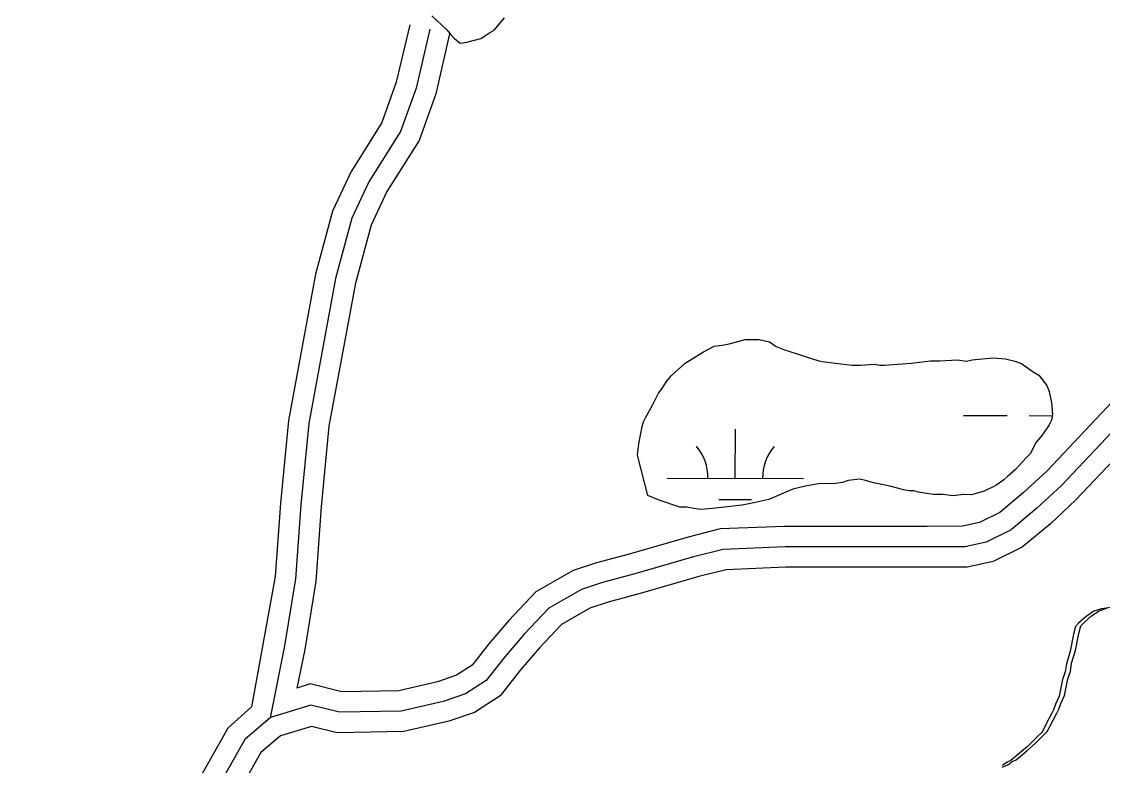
# Model space of a CAD drawing. Extents: x 3219052 to 3256913, y 800770 to 826146.
# Drawn here: x 3251550 to 3252341, y 813620 to 814165 of the extents above; entities that cross this region are included whole.
import ezdxf

# ---------------------------------------------------------------- set-up
doc = ezdxf.new("R2010")
doc.units = 0
for name, color, linetype in [('V-ROAD-CNTR', 7, 'Continuous'), ('V-SITE-VEGE', 7, 'Continuous'), ('V-TOPO-SHOR', 7, 'Continuous'), ('V-WETL-SWMP', 7, 'Continuous')]:
    doc.layers.add(name, color=color, linetype=linetype)

msp = doc.modelspace()

# ---------------------------------------------------------------- linework, layer by layer
at = {"layer": 'V-ROAD-CNTR'}
for points in [[(3251834.1, 814162.7), (3251824.28, 814120.46), (3251813.78, 814091.03), (3251790.86, 814054.73), (3251777.58, 814025.93), (3251765.12, 813979.97), (3251745.2, 813872.64), (3251739.33, 813811.97), (3251735.45, 813758.26), (3251718.08, 813662.67)], [(3251848.71, 814159.3), (3251838.69, 814116.23), (3251827.35, 814084.43), (3251804.07, 814047.56), (3251791.73, 814020.8), (3251779.75, 813976.63), (3251760.07, 813870.54), (3251754.28, 813810.71), (3251750.36, 813756.51), (3251742.38, 813707.45), (3251731.81, 813654.81), (3251727.6, 813651.06)], [(3251863.32, 814155.9), (3251853.11, 814111.99), (3251840.92, 814077.83), (3251817.28, 814040.38), (3251805.88, 814015.66), (3251794.39, 813973.29), (3251774.94, 813868.45), (3251769.23, 813809.45), (3251765.28, 813754.76), (3251757.14, 813704.76), (3251751.47, 813676.52)], [(3252348.67, 813886.22), (3252300.98, 813835.74), (3252283.54, 813819.54), (3252266.32, 813805.16), (3252251.43, 813797.82), (3252239.05, 813795.13), (3252213.03, 813795.03), (3252108.71, 813795.03), (3252061.48, 813793.12), (3252037.99, 813787.22), (3251994.93, 813774.66), (3251970.92, 813768.28), (3251953.82, 813762.62), (3251926.5, 813747.01), (3251906.79, 813726.08), (3251892.06, 813708.9), (3251879.75, 813693.34), (3251868.27, 813685.86), (3251854.42, 813681.1), (3251826.1, 813674.54), (3251784.42, 813673.84), (3251761.22, 813679.51), (3251751.47, 813676.52)], [(3252360.56, 813876.97), (3252311.55, 813825.08), (3252293.46, 813808.28), (3252274.56, 813792.5), (3252256.41, 813783.55), (3252240.68, 813780.13), (3252213.05, 813780.03), (3252109.02, 813780.03), (3252063.64, 813778.19), (3252041.91, 813772.74), (3251998.95, 813760.21), (3251975.2, 813753.9), (3251959.96, 813748.86), (3251935.89, 813735.09), (3251917.95, 813716.05), (3251903.64, 813699.36), (3251890, 813682.1), (3251874.9, 813672.28), (3251858.56, 813666.66), (3251827.93, 813659.57), (3251782.74, 813658.81), (3251761.67, 813663.96), (3251732.14, 813654.91), (3251713.3, 813638.91), (3251658.84, 813542.26)], [(3252372.45, 813867.71), (3252322.12, 813814.42), (3252303.38, 813797.01), (3252282.8, 813779.84), (3252261.4, 813769.28), (3252242.32, 813765.14), (3252213.08, 813765.03), (3252109.32, 813765.03), (3252065.79, 813763.27), (3252045.84, 813758.26), (3252002.98, 813745.76), (3251979.49, 813739.52), (3251966.1, 813735.09), (3251945.27, 813723.18), (3251929.11, 813706.02), (3251915.22, 813689.82), (3251900.24, 813670.87), (3251881.53, 813658.7), (3251862.7, 813652.22), (3251829.77, 813644.6), (3251781.06, 813643.78), (3251762.12, 813648.41), (3251739.49, 813641.48), (3251725.06, 813629.21), (3251672.11, 813535.25)], [(3251718.08, 813662.67), (3251700.77, 813647.21)], [(3251700.77, 813647.22), (3251645.57, 813549.26), (3251605.46, 813468.01), (3251556.47, 813401.95), (3251535.02, 813382.78), (3251514.95, 813371.66), (3251494.57, 813361.34), (3251478.39, 813356.52), (3251464.87, 813354.8), (3251433.91, 813357.72), (3251131.5, 813376.48), (3251053.14, 813379.11), (3251008.4, 813376.16), (3250984.28, 813373.94), (3250959.77, 813370.15), (3250938.35, 813363.77), (3250907.76, 813353.89), (3250869.93, 813338.31)]]:
    msp.add_lwpolyline(points, dxfattribs=at)
at = {"layer": 'V-SITE-VEGE'}
for p, q in [((3251850.37, 814169.23), (3251861.37, 814158.83)), ((3251895.87, 814158.68), (3251903.5, 814167.62)), ((3251861.37, 814158.83), (3251864.8, 814154.68)), ((3251864.8, 814154.68), (3251866.86, 814152.6)), ((3251886.18, 814152.51), (3251892.41, 814156.62)), ((3251892.41, 814156.62), (3251895.87, 814158.68)), ((3251866.86, 814152.6), (3251870.98, 814149.13)), ((3251870.98, 814149.13), (3251875.82, 814149.8)), ((3251875.82, 814149.8), (3251886.18, 814152.51)), ((3252340.78, 813734.6), (3252335.2, 813732.77)), ((3252350.99, 813735.95), (3252340.78, 813734.6)), ((3252329.62, 813729.08), (3252324.03, 813724)), ((3252335.2, 813732.77), (3252329.62, 813729.08)), ((3252321.7, 813721.69), (3252320.28, 813716.13)), ((3252324.03, 813724), (3252321.7, 813721.69)), ((3252320.28, 813716.13), (3252317.91, 813703.62)), ((3252317.91, 813703.62), (3252315.08, 813694.35)), ((3252315.08, 813694.35), (3252314.13, 813688.32)), ((3252314.13, 813688.32), (3252312.25, 813682.76)), ((3252312.25, 813682.76), (3252309.88, 813670.71)), ((3252309.88, 813670.71), (3252307.06, 813664.69)), ((3252307.06, 813664.69), (3252305.66, 813660.52)), ((3252304.25, 813657.74), (3252301.44, 813652.65)), ((3252305.66, 813660.52), (3252304.25, 813657.74)), ((3252301.44, 813652.65), (3252297.23, 813644.32)), ((3252293.97, 813641.08), (3252288.84, 813636)), ((3252297.23, 813644.32), (3252293.97, 813641.08)), ((3252286.51, 813633.69), (3252282.32, 813630)), ((3252288.84, 813636), (3252286.51, 813633.69)), ((3252274.4, 813623.54), (3252271.62, 813622.16)), ((3252282.32, 813630), (3252274.4, 813623.54)), ((3252271.62, 813622.16), (3252268.36, 813619.86))]:
    msp.add_line(p, q, dxfattribs=at)
at = {"layer": 'V-TOPO-SHOR'}
msp.add_lwpolyline([(3252268.04, 813618.45), (3252272.22, 813620.29), (3252275.48, 813622.59), (3252278.27, 813623.97), (3252286.19, 813630.43), (3252290.38, 813634.12), (3252292.71, 813636.44), (3252297.84, 813641.52), (3252301.1, 813644.75), (3252305.31, 813653.08), (3252308.12, 813658.18), (3252309.52, 813660.95), (3252310.93, 813665.12), (3252313.74, 813671.14), (3252316.11, 813683.19), (3252317.99, 813688.75), (3252318.95, 813694.78), (3252321.77, 813704.05), (3252324.15, 813716.56), (3252325.56, 813722.13), (3252327.89, 813724.44), (3252333.48, 813729.52), (3252339.07, 813733.2), (3252344.65, 813735.03)], dxfattribs=at)
at = {"layer": 'V-WETL-SWMP'}
for p, q in [((3252239.71, 813876.3), (3252271.71, 813876.23)), ((3252287.71, 813876.2), (3252304.77, 813876.16)), ((3252072.55, 813830.22), (3252072.62, 813866.22)), ((3252022.55, 813830.32), (3252122.55, 813830.11)), ((3252060.51, 813814.81), (3252084.51, 813814.76))]:
    msp.add_line(p, q, dxfattribs=at)
msp.add_lwpolyline([(3252016.85, 813814.19), (3252008.42, 813817.6), (3252000.95, 813847.18), (3252001.83, 813855.61), (3252004.42, 813868.27), (3252005.28, 813871.64), (3252006.98, 813875.01), (3252012.09, 813884.27), (3252014.65, 813889.32), (3252016.35, 813892.69), (3252018.9, 813896.06), (3252022.29, 813901.11), (3252025.69, 813905.31), (3252035.86, 813914.55), (3252040.94, 813917.91), (3252049.4, 813922.93), (3252057.02, 813927.12), (3252062.93, 813927.94), (3252068, 813928.76), (3252079.83, 813932.08), (3252085.74, 813932.06), (3252089.96, 813932.04), (3252097.55, 813930.32), (3252102.6, 813926.92), (3252108.49, 813924.36), (3252111.87, 813923.5), (3252119.45, 813920.94), (3252124.51, 813919.22), (3252132.94, 813916.66), (3252136.31, 813915.8), (3252149.81, 813914.05), (3252158.25, 813913.17), (3252164.16, 813913.14), (3252174.29, 813913.94), (3252178.5, 813913.08), (3252181.88, 813913.06), (3252201.3, 813914.67), (3252215.66, 813916.29), (3252222.41, 813916.26), (3252235.08, 813917.05), (3252241.83, 813916.18), (3252246.05, 813917), (3252261.25, 813918.62), (3252270.53, 813917.74), (3252277.28, 813916.02), (3252282.33, 813914.31), (3252290.75, 813908.36), (3252294.96, 813905.81), (3252300.83, 813898.19), (3252302.5, 813893.96), (3252304.15, 813885.51), (3252304.96, 813877.07), (3252304.1, 813872.85), (3252302.39, 813869.48), (3252297.3, 813861.91), (3252293.05, 813856.86), (3252291.35, 813853.49), (3252288.8, 813848.44), (3252285.4, 813845.08), (3252277.77, 813836.67), (3252271.84, 813831.63), (3252269.3, 813829.11), (3252265.91, 813826.59), (3252263.37, 813824.92), (3252254.91, 813820.73), (3252248.99, 813819.07), (3252245.61, 813818.24), (3252239.71, 813818.27), (3252232.1, 813817.46), (3252224.51, 813818.34), (3252217.76, 813818.37), (3252212.7, 813819.23), (3252206.79, 813820.1), (3252203.42, 813820.96), (3252200.04, 813820.98), (3252195.83, 813821.84), (3252192.46, 813822.7), (3252185.71, 813824.42), (3252182.34, 813825.28), (3252173.9, 813827), (3252168, 813828.71), (3252163.79, 813829.58), (3252155.34, 813828.77), (3252151.11, 813827.1), (3252144.36, 813826.29), (3252135.07, 813826.33), (3252124.94, 813824.68), (3252114.8, 813822.2), (3252097.04, 813814.68), (3252086.05, 813812.2), (3252077.6, 813810.54), (3252062.4, 813808.92), (3252055.65, 813808.11), (3252047.2, 813807.3), (3252042.14, 813808.17), (3252037.08, 813809.03), (3252032.02, 813809.06)], close=True, dxfattribs=at)
for centre, start, end in [((3252017.3, 813830.81), 359.10809, 40.65175), ((3252127.79, 813830.58), 139.10809, 180.65175)]:
    msp.add_arc(centre, 35.25, start, end, dxfattribs=at)

doc.saveas('drawing.dxf')
